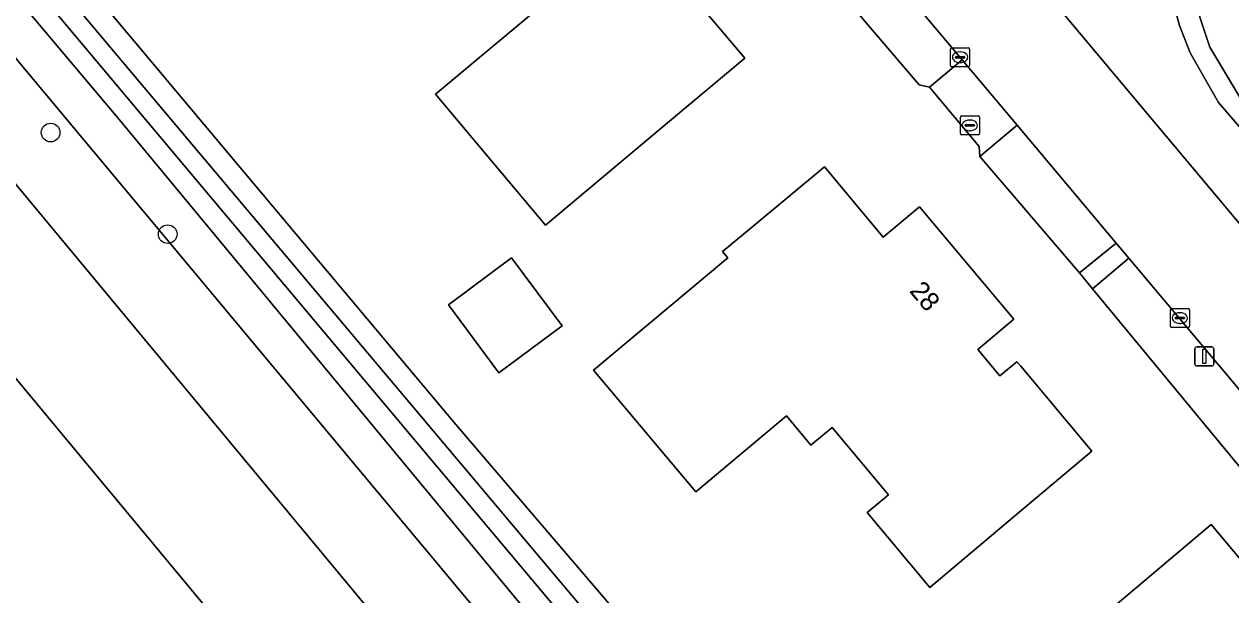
# Model space of a CAD drawing. Extents: x 157320 to 158835, y 386650 to 388491.
# Drawn here: x 157993.7 to 158057, y 386920.4 to 386950.3 of the extents above; entities that cross this region are included whole.
import ezdxf

# ---------------------------------------------------------------- set-up
doc = ezdxf.new("R2010")
doc.units = 0
for name, color, linetype in [('IMGEO_Boom', 7, 'Continuous'), ('IMGEO_Brandkraan', 7, 'Continuous'), ('IMGEO_Erf', 7, 'Continuous'), ('IMGEO_Groenvoorziening', 7, 'Continuous'), ('IMGEO_Kolk', 7, 'Continuous'), ('IMGEO_Lichtmast', 7, 'Continuous'), ('IMGEO_Oever', 7, 'Continuous'), ('IMGEO_Pand', 7, 'Continuous'), ('IMGEO_Pand_nummerreeks', 7, 'Continuous'), ('IMGEO_Rijbaan_lokaal_gesloten', 7, 'Continuous'), ('IMGEO_Voetpad_open', 7, 'Continuous'), ('IMGEO_Waterloop', 7, 'Continuous')]:
    doc.layers.add(name, color=color, linetype=linetype)

msp = doc.modelspace()

# ---------------------------------------------------------------- linework, layer by layer
at = {"layer": 'IMGEO_Boom'}
for centre in [(157995.089, 386944.665), (158001.231, 386939.336)]:
    msp.add_circle(centre, 0.489, dxfattribs=at)
at = {"layer": 'IMGEO_Brandkraan'}
for p, q in [((158042.816, 386944.616), (158042.816, 386945.468)), ((158042.891, 386945.542), (158043.743, 386945.542)), ((158043.304, 386945.322), (158043.329, 386945.322)), ((158043.817, 386945.468), (158043.817, 386944.616)), ((158043.075, 386945.036), (158043.075, 386945.048)), ((158043.513, 386944.999), (158043.115, 386944.999)), ((158043.118, 386945.085), (158043.516, 386945.085)), ((158043.327, 386944.762), (158043.302, 386944.762)), ((158043.559, 386945.048), (158043.559, 386945.036)), ((158043.743, 386944.542), (158042.891, 386944.542))]:
    msp.add_line(p, q, dxfattribs=at)
for points in [[(158042.816, 386944.616), (158042.816, 386945.468)], [(158042.891, 386945.542), (158043.743, 386945.542)], [(158043.817, 386945.468), (158043.817, 386944.616)], [(158043.743, 386944.542), (158042.891, 386944.542)]]:
    msp.add_lwpolyline(points, dxfattribs=at)
for centre, radius, start, end in [((158042.893, 386945.466), 0.0765, 91.55205, 178.44795), ((158042.893, 386945.466), 0.0765, 91.55205, 178.44795), ((158043.741, 386945.466), 0.0765, 1.55205, 88.44795), ((158043.741, 386945.466), 0.0765, 1.55205, 88.44795), ((158043.115, 386945.045), 0.0403, 85.87752, 175.75265), ((158043.112, 386945.035), 0.0366, 178.93798, 274.71019), ((158043.516, 386945.042), 0.043, 264.86636, 352.45326), ((158043.52, 386945.047), 0.0386, 1.73085, 96.63898), ((158042.893, 386944.618), 0.0765, 181.55205, 268.44795), ((158042.893, 386944.618), 0.0765, 181.55205, 268.44795), ((158043.741, 386944.618), 0.0765, 271.55205, 358.44795), ((158043.741, 386944.618), 0.0765, 271.55205, 358.44795)]:
    msp.add_arc(centre, radius, start, end, dxfattribs=at)
for centre, major_axis, ratio, start_param, end_param in [((158043.303, 386945.042), (-0.387, 0.002), 0.722429, 4.712389, 7.853982), ((158043.328, 386945.042), (-0.39, 0.002), 0.717154, 1.570796, 4.712389)]:
    msp.add_ellipse(centre, major_axis=major_axis, ratio=ratio, start_param=start_param, end_param=end_param, dxfattribs=at)
at = {"layer": 'IMGEO_Erf'}
for points in [[(158061.764, 386921.937), (158049.754, 386936.46), (158049.074, 386937.309), (158043.836, 386943.4), (158043.806, 386943.933), (158041.197, 386947.04), (158040.654, 386947.173), (158036.643, 386951.87), (158036.592, 386951.93), (158036.351, 386951.727), (158033.168, 386955.508), (158033.423, 386955.739), (158033.372, 386955.799), (158023.244, 386967.75), (158018.379, 386973.505), (158001.394, 386993.731), (158000.702, 386994.555), (157996.119, 387000), (157994.061, 387002.445), (157991.12, 387006.005), (157981.864, 387017.312)], [(157951.635, 387006.472), (157997.832, 386951.408), (158016.34, 386929.351), (158048.856, 386891.347)]]:
    msp.add_lwpolyline(points, dxfattribs=at)
for points in [[(158016.504, 386962.101), (158020.335, 386965.313), (158024.467, 386960.406), (158025.064, 386960.909), (158028.925, 386956.316), (158028.489, 386955.95), (158029.563, 386954.671), (158029.999, 386955.037), (158030.996, 386953.85), (158028.685, 386951.9), (158031.502, 386948.56), (158027.669, 386945.35), (158021.051, 386939.806), (158015.277, 386946.677), (158022.978, 386953.106), (158019.17, 386957.649), (158012.501, 386952.091), (158009.217, 386955.992)], [(158030.62, 386938.091), (158030.345, 386938.422), (158031.841, 386939.67), (158035.681, 386942.871), (158038.762, 386939.177), (158040.667, 386940.769), (158045.62, 386934.872), (158043.729, 386933.285), (158044.893, 386931.899), (158045.781, 386932.644), (158045.98, 386932.407), (158049.72, 386927.948), (158045.89, 386924.735), (158041.213, 386920.812), (158037.931, 386924.734), (158039.043, 386925.664), (158036.084, 386929.2), (158034.972, 386928.269), (158033.689, 386929.803), (158028.932, 386925.823), (158023.577, 386932.198)], [(158021.921, 386934.532), (158018.608, 386932.067), (158015.96, 386935.626), (158019.273, 386938.09)], [(158052.153, 386920.889), (158055.975, 386924.102), (158059.456, 386919.959), (158057.305, 386917.776), (158059.642, 386914.984), (158064.926, 386908.671), (158067.29, 386910.624), (158067.454, 386910.449), (158063.627, 386907.233), (158054.184, 386899.318), (158048.988, 386894.963), (158046.168, 386898.328), (158049.98, 386903.406), (158041.347, 386911.802)]]:
    msp.add_lwpolyline(points, close=True, dxfattribs=at)
at = {"layer": 'IMGEO_Groenvoorziening'}
for points in [[(157937.472, 387021.971), (157943.823, 387013.736), (157955.389, 387000), (158000, 386947.022), (158042.278, 386896.814)], [(158039.093, 386893.634), (158000, 386940.482), (157950.334, 387000), (157938.087, 387014.677)], [(158025.479, 387007.148), (158025.862, 387005.991), (158028.09, 387006.831), (158032.89, 387001.329), (158033.292, 387000), (158036.857, 386988.203), (158044.331, 386963.471), (158040.352, 386962.249), (158041.42, 386959.024), (158073.076, 386921.282)], [(158041.131, 386884.348), (158000, 386933.844), (157945.025, 387000), (157939.879, 387006.192)], [(157939.879, 387006.192), (157945.025, 387000), (158000, 386933.844), (158041.131, 386884.348)], [(158114.42, 386884.644), (158119.718, 386887.267), (158096.05, 386915.628), (158091.265, 386912.857), (158097.876, 386904.822), (158111.36, 386888.673), (158104.009, 386884.795), (158101.35, 386883.538), (158092.91, 386880.238), (158090.042, 386879.509), (158087.103, 386878.964), (158081.422, 386878.627), (158075.571, 386878.874), (158072.605, 386879.295), (158066.74, 386880.636), (158063.836, 386881.61), (158061.143, 386882.788), (158054.735, 386886.23), (158052.006, 386888.362), (158048.856, 386891.347), (158016.34, 386929.351), (157997.832, 386951.408), (157951.635, 387006.472)], [(158111.443, 386875.85), (158107.666, 386875.322), (158109.645, 386869.131), (158080.09, 386859.682), (158077.228, 386859.164), (158074.577, 386858.967), (158071.922, 386859.047), (158069.288, 386859.404), (158065.313, 386860.377), (158059.718, 386863.157), (158057.356, 386864.191), (158051.541, 386867.268), (158045.999, 386870.991), (158040.875, 386875.274), (158036.298, 386879.994), (157933.739, 387003.394)], [(157933.739, 387003.394), (158036.298, 386879.994), (158040.875, 386875.274), (158045.999, 386870.991), (158051.541, 386867.268), (158057.356, 386864.191), (158059.718, 386863.157), (158065.313, 386860.377), (158069.288, 386859.404), (158071.922, 386859.047), (158074.577, 386858.967), (158077.228, 386859.164), (158080.09, 386859.682), (158109.645, 386869.131), (158107.666, 386875.322), (158078.66, 386866.049)], [(158057.604, 386946.303), (158055.896, 386949.14), (158054.858, 386952.32), (158054.591, 386954.286), (158054.575, 386955.997), (158055.065, 386959.117), (158056.05, 386965.433), (158055, 386966.678), (158053.571, 386957.187), (158053.495, 386954.52), (158053.85, 386951.938), (158054.312, 386950.281), (158054.878, 386948.842), (158056.356, 386946.242), (158058.402, 386943.856)], [(158054.858, 386952.32), (158055.896, 386949.14), (158057.604, 386946.303)], [(158058.402, 386943.856), (158056.356, 386946.242), (158054.878, 386948.842), (158054.312, 386950.281), (158053.85, 386951.938)]]:
    msp.add_lwpolyline(points, dxfattribs=at)
for points in [[(158042.903, 386948.477), (158038.597, 386953.625), (158036.592, 386951.93), (158036.643, 386951.87), (158040.654, 386947.173), (158041.197, 386947.04)], [(158045.801, 386945.052), (158043.836, 386943.4), (158049.074, 386937.309), (158050.997, 386938.872)], [(158051.663, 386938.08), (158049.754, 386936.46), (158061.764, 386921.937), (158063.817, 386923.608)]]:
    msp.add_lwpolyline(points, close=True, dxfattribs=at)
at = {"layer": 'IMGEO_Kolk'}
for p, q in [((158042.299, 386948.187), (158042.299, 386949.039)), ((158042.374, 386949.113), (158043.226, 386949.113)), ((158042.558, 386948.607), (158042.558, 386948.619)), ((158042.996, 386948.57), (158042.598, 386948.57)), ((158042.601, 386948.656), (158042.999, 386948.656)), ((158042.787, 386948.893), (158042.812, 386948.893)), ((158043.042, 386948.619), (158043.042, 386948.607)), ((158043.3, 386949.039), (158043.3, 386948.187)), ((158043.226, 386948.113), (158042.374, 386948.113)), ((158042.81, 386948.333), (158042.785, 386948.333)), ((158053.833, 386934.512), (158053.833, 386935.364)), ((158053.908, 386935.438), (158054.76, 386935.438)), ((158054.321, 386935.218), (158054.346, 386935.218)), ((158054.834, 386935.364), (158054.834, 386934.512)), ((158054.092, 386934.932), (158054.092, 386934.944)), ((158054.53, 386934.895), (158054.132, 386934.895)), ((158054.135, 386934.981), (158054.533, 386934.981)), ((158054.344, 386934.658), (158054.319, 386934.658)), ((158054.576, 386934.944), (158054.576, 386934.932)), ((158054.76, 386934.438), (158053.908, 386934.438))]:
    msp.add_line(p, q, dxfattribs=at)
for points in [[(158042.299, 386948.187), (158042.299, 386949.039)], [(158042.374, 386949.113), (158043.226, 386949.113)], [(158043.3, 386949.039), (158043.3, 386948.187)], [(158043.226, 386948.113), (158042.374, 386948.113)], [(158053.833, 386934.512), (158053.833, 386935.364)], [(158053.908, 386935.438), (158054.76, 386935.438)], [(158054.834, 386935.364), (158054.834, 386934.512)], [(158054.76, 386934.438), (158053.908, 386934.438)]]:
    msp.add_lwpolyline(points, dxfattribs=at)
for centre, radius, start, end in [((158042.376, 386949.037), 0.0765, 91.55205, 178.44795), ((158042.376, 386949.037), 0.0765, 91.55205, 178.44795), ((158042.598, 386948.616), 0.0403, 85.87752, 175.75265), ((158042.595, 386948.606), 0.0366, 178.93798, 274.71019), ((158042.999, 386948.613), 0.043, 264.86636, 352.45326), ((158043.003, 386948.618), 0.0386, 1.73085, 96.63898), ((158043.224, 386949.037), 0.0765, 1.55205, 88.44795), ((158043.224, 386949.037), 0.0765, 1.55205, 88.44795), ((158042.376, 386948.189), 0.0765, 181.55205, 268.44795), ((158042.376, 386948.189), 0.0765, 181.55205, 268.44795), ((158043.224, 386948.189), 0.0765, 271.55205, 358.44795), ((158043.224, 386948.189), 0.0765, 271.55205, 358.44795), ((158053.91, 386935.362), 0.0765, 91.55205, 178.44795), ((158053.91, 386935.362), 0.0765, 91.55205, 178.44795), ((158054.758, 386935.362), 0.0765, 1.55205, 88.44795), ((158054.758, 386935.362), 0.0765, 1.55205, 88.44795), ((158054.132, 386934.941), 0.0403, 85.87752, 175.75265), ((158054.129, 386934.931), 0.0366, 178.93798, 274.71019), ((158054.533, 386934.938), 0.043, 264.86636, 352.45326), ((158054.537, 386934.943), 0.0386, 1.73085, 96.63898), ((158053.91, 386934.514), 0.0765, 181.55205, 268.44795), ((158053.91, 386934.514), 0.0765, 181.55205, 268.44795), ((158054.758, 386934.514), 0.0765, 271.55205, 358.44795), ((158054.758, 386934.514), 0.0765, 271.55205, 358.44795)]:
    msp.add_arc(centre, radius, start, end, dxfattribs=at)
for centre, major_axis, ratio, start_param, end_param in [((158042.786, 386948.613), (-0.387, 0.002), 0.722429, 4.712389, 7.853982), ((158042.811, 386948.613), (-0.39, 0.002), 0.717154, 1.570796, 4.712389), ((158054.32, 386934.938), (-0.387, 0.002), 0.722429, 4.712389, 7.853982), ((158054.345, 386934.938), (-0.39, 0.002), 0.717154, 1.570796, 4.712389)]:
    msp.add_ellipse(centre, major_axis=major_axis, ratio=ratio, start_param=start_param, end_param=end_param, dxfattribs=at)
at = {"layer": 'IMGEO_Lichtmast'}
for p, q in [((158055.116, 386932.525), (158055.116, 386933.325)), ((158055.116, 386933.325), (158055.116, 386932.525)), ((158055.216, 386933.425), (158056.006, 386933.425)), ((158056.006, 386933.425), (158055.216, 386933.425)), ((158056.106, 386933.325), (158056.106, 386932.525)), ((158056.106, 386932.525), (158056.106, 386933.325)), ((158056.006, 386932.425), (158055.216, 386932.425)), ((158055.216, 386932.425), (158056.006, 386932.425))]:
    msp.add_line(p, q, dxfattribs=at)
msp.add_lwpolyline([(158055.536, 386933.3), (158055.686, 386933.3), (158055.686, 386932.55), (158055.536, 386932.55), (158055.536, 386933.3)], dxfattribs=at)
for centre, start, end in [((158055.216, 386933.325), 90, 180), ((158055.216, 386933.325), 90, 180), ((158056.006, 386933.325), 0, 90), ((158056.006, 386933.325), 360, 90), ((158055.216, 386932.525), 180, 270), ((158055.216, 386932.525), 180, 270), ((158056.006, 386932.525), 270, 0), ((158056.006, 386932.525), 270, 0)]:
    msp.add_arc(centre, 0.1, start, end, dxfattribs=at)
at = {"layer": 'IMGEO_Oever'}
for points in [[(158042.278, 386896.814), (158000, 386947.022), (157955.389, 387000), (157943.823, 387013.736), (157937.472, 387021.971)], [(158035.782, 386900.577), (157998.707, 386945.337), (157938.923, 387016.244)], [(157938.087, 387014.677), (157950.334, 387000), (158000, 386940.482), (158039.093, 386893.634)], [(157951.031, 387003.711), (158044.337, 386892.64)]]:
    msp.add_lwpolyline(points, dxfattribs=at)
at = {"layer": 'IMGEO_Pand'}
for points in [[(158029.999, 386955.037), (158029.563, 386954.671), (158028.489, 386955.95), (158028.925, 386956.316), (158025.064, 386960.909), (158024.467, 386960.406), (158020.335, 386965.313), (158016.504, 386962.101), (158009.217, 386955.992), (158012.501, 386952.091), (158019.17, 386957.649), (158022.978, 386953.106), (158015.277, 386946.677), (158021.051, 386939.806), (158027.669, 386945.35), (158031.502, 386948.56), (158028.685, 386951.9), (158030.996, 386953.85)], [(158045.62, 386934.872), (158040.667, 386940.769), (158038.762, 386939.177), (158035.681, 386942.871), (158031.841, 386939.67), (158030.345, 386938.422), (158030.62, 386938.091), (158023.577, 386932.198), (158028.932, 386925.823), (158033.689, 386929.803), (158034.972, 386928.269), (158036.084, 386929.2), (158039.043, 386925.664), (158037.931, 386924.734), (158041.213, 386920.812), (158045.89, 386924.735), (158049.72, 386927.948), (158045.98, 386932.407), (158045.781, 386932.644), (158044.893, 386931.899), (158043.729, 386933.285)], [(158021.921, 386934.532), (158019.273, 386938.09), (158015.96, 386935.626), (158018.608, 386932.067)], [(158063.627, 386907.233), (158067.454, 386910.449), (158067.29, 386910.624), (158064.926, 386908.671), (158059.642, 386914.984), (158057.305, 386917.776), (158059.456, 386919.959), (158055.975, 386924.102), (158052.153, 386920.889), (158041.347, 386911.802), (158049.98, 386903.406), (158046.168, 386898.328), (158048.988, 386894.963), (158054.184, 386899.318)]]:
    msp.add_lwpolyline(points, close=True, dxfattribs=at)
at = {"layer": 'IMGEO_Rijbaan_lokaal_gesloten'}
for points in [[(158073.076, 386921.282), (158041.42, 386959.024), (158034.557, 386967.207), (158030.213, 386972.386), (158007.03, 387000), (158000, 387008.374), (157972.38, 387041.273)], [(157967.973, 387037.769), (157974.9, 387029.543), (157977.042, 387026.998), (157978.062, 387025.786), (157980.721, 387022.628), (157983.795, 387018.928), (157993.128, 387007.669), (157996.153, 387004.218), (157999.697, 387000), (158000, 386999.639), (158002.787, 386996.322), (158003.5, 386995.491), (158020.47, 386975.229), (158025.301, 386969.475), (158035.357, 386957.488), (158038.597, 386953.625), (158042.903, 386948.477), (158045.801, 386945.052), (158050.997, 386938.872), (158051.663, 386938.08), (158063.817, 386923.608), (158065.16, 386922.009), (158067.446, 386919.287)]]:
    msp.add_lwpolyline(points, dxfattribs=at)
at = {"layer": 'IMGEO_Voetpad_open'}
for points in [[(158042.903, 386948.477), (158041.197, 386947.04), (158043.806, 386943.933), (158043.836, 386943.4), (158045.801, 386945.052)], [(158051.663, 386938.08), (158050.997, 386938.872), (158049.074, 386937.309), (158049.754, 386936.46)]]:
    msp.add_lwpolyline(points, close=True, dxfattribs=at)
at = {"layer": 'IMGEO_Waterloop'}
for points in [[(157938.923, 387016.244), (157998.707, 386945.337), (158035.782, 386900.577)], [(158044.337, 386892.64), (157951.031, 387003.711)]]:
    msp.add_lwpolyline(points, dxfattribs=at)

# ---------------------------------------------------------------- texts
at = {"layer": 'IMGEO_Pand_nummerreeks'}
msp.add_text('28', height=1, rotation=310.02662, dxfattribs=at).set_placement((158040.103, 386936.341))

doc.saveas('drawing.dxf')
